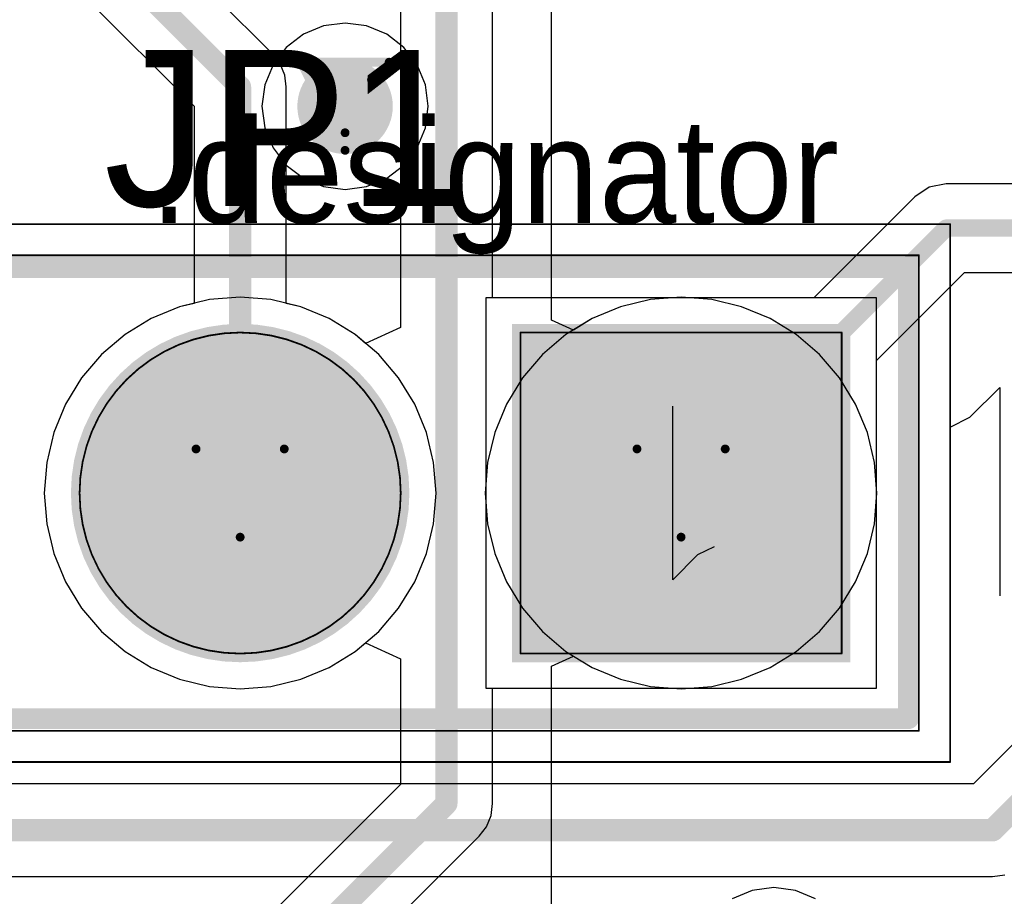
# Model space of a CAD drawing. Header units: millimetres. Extents: x 138 to 555, y 26 to 334.
# Tile 440 of 656: x 222.01 to 227.68, y 287.79 to 292.84. Entities that reach past the tile are written whole.
import ezdxf

# ---------------------------------------------------------------- set-up
doc = ezdxf.new("R2010")
doc.units = ezdxf.units.MM
for name, color, linetype in [('BottomLayer', 5, 'Continuous'), ('BottomSolder', 6, 'Continuous'), ('DrillDrawing', 1, 'Continuous'), ('Mechanical20', 56, 'Continuous'), ('Mechanical27', 56, 'Continuous'), ('MidLayer1', 16, 'Continuous'), ('MidLayer2', 76, 'Continuous'), ('MidLayer3', 90, 'Continuous'), ('MidLayer4', 156, 'Continuous'), ('MultiLayer', 9, 'Continuous'), ('PadHoleLayer', 156, 'Continuous'), ('TopLayer', 1, 'Continuous'), ('TopOverlay', 2, 'Continuous'), ('TopSolder', 216, 'Continuous'), ('ViaHoleLayer', 16, 'Continuous')]:
    doc.layers.add(name, color=color, linetype=linetype)

# ---------------------------------------------------------------- blocks, each defined once
blk = doc.blocks.new('CON_SAMTEC_TSW_103_07_F_S_796')
at = {"layer": 'BottomLayer', "const_width": 0.925}
for points in [[(-0.4625, 0, 1), (0.4625, 0, 1)], [(2.0775, 0, 1), (3.0025, 0, 1)]]:
    blk.add_lwpolyline(points, format="xyb", close=True, dxfattribs=at)
at = {"layer": 'BottomLayer'}
blk.add_solid([(-3.465, -0.925), (-1.615, -0.925), (-3.465, 0.925), (-1.615, 0.925)], dxfattribs=at)
at = {"layer": 'BottomSolder', "const_width": 0.975}
for points in [[(-0.4875, 0, 1), (0.4875, 0, 1)], [(2.0525, 0, 1), (3.0275, 0, 1)]]:
    blk.add_lwpolyline(points, format="xyb", close=True, dxfattribs=at)
at = {"layer": 'BottomSolder'}
blk.add_solid([(-3.515, -0.975), (-1.565, -0.975), (-3.515, 0.975), (-1.565, 0.975)], dxfattribs=at)
at = {"layer": 'Mechanical20', "const_width": 0.01}
for points in [[(-4.09, 1.55), (-4.09, -1.55)], [(4.09, 1.55), (-4.09, 1.55)], [(4.09, 1.55), (4.09, -1.55)], [(4.09, -1.55), (-4.09, -1.55)]]:
    blk.add_lwpolyline(points, dxfattribs=at)
at = {"layer": 'Mechanical20', "const_width": 0.005}
for points in [[(-4.0925, 1.55, 1), (-4.0875, 1.55, 1)], [(-4.0925, 1.55, 1), (-4.0875, 1.55, 1)], [(4.0875, 1.55, 1), (4.0925, 1.55, 1)], [(4.0875, 1.55, 1), (4.0925, 1.55, 1)], [(-4.0925, -1.55, 1), (-4.0875, -1.55, 1)], [(-4.0925, -1.55, 1), (-4.0875, -1.55, 1)], [(4.0875, -1.55, 1), (4.0925, -1.55, 1)], [(4.0875, -1.55, 1), (4.0925, -1.55, 1)]]:
    blk.add_lwpolyline(points, format="xyb", close=True, dxfattribs=at)
at = {"layer": 'Mechanical27'}
for p, q in [((-2.6348, 0.357), (-2.492, 0.4998)), ((-2.492, 0.4998), (-2.492, -0.5)), ((-2.73, 0.3094), (-2.6348, 0.357))]:
    blk.add_line(p, q, dxfattribs=at)
at = {"layer": 'Mechanical27', "const_width": 0.01}
for points in [[(-3.91, 1.37), (-3.91, -1.37)], [(3.91, 1.37), (-3.91, 1.37)], [(3.91, 1.37), (3.91, -1.37)], [(-1.615, 0.925), (-3.465, 0.925)], [(-3.465, 0.925), (-3.465, -0.925)], [(-1.615, 0.925), (-1.615, -0.925)], [(-1.615, -0.925), (-3.465, -0.925)], [(3.91, -1.37), (-3.91, -1.37)]]:
    blk.add_lwpolyline(points, dxfattribs=at)
at = {"layer": 'Mechanical27'}
for points, const_width in [([(-3.9125, 1.37, 1), (-3.9075, 1.37, 1)], 0.005), ([(-3.9125, 1.37, 1), (-3.9075, 1.37, 1)], 0.005), ([(3.9075, 1.37, 1), (3.9125, 1.37, 1)], 0.005), ([(3.9075, 1.37, 1), (3.9125, 1.37, 1)], 0.005), ([(-3.4675, 0.925, 1), (-3.4625, 0.925, 1)], 0.005), ([(-3.4675, 0.925, 1), (-3.4625, 0.925, 1)], 0.005), ([(-1.6175, 0.925, 1), (-1.6125, 0.925, 1)], 0.005), ([(-1.6175, 0.925, 1), (-1.6125, 0.925, 1)], 0.005), ([(0.925, 0, 1), (-0.925, 0, 1)], 0.01), ([(3.465, 0, 1), (1.615, 0, 1)], 0.01), ([(-0.9275, 0, 1), (-0.9225, 0, 1)], 0.005), ([(0.9225, 0, 1), (0.9275, 0, 1)], 0.005), ([(1.6125, 0, 1), (1.6175, 0, 1)], 0.005), ([(3.4625, 0, 1), (3.4675, 0, 1)], 0.005), ([(-3.4675, -0.925, 1), (-3.4625, -0.925, 1)], 0.005), ([(-3.4675, -0.925, 1), (-3.4625, -0.925, 1)], 0.005), ([(-1.6175, -0.925, 1), (-1.6125, -0.925, 1)], 0.005), ([(-1.6175, -0.925, 1), (-1.6125, -0.925, 1)], 0.005), ([(-3.9125, -1.37, 1), (-3.9075, -1.37, 1)], 0.005), ([(-3.9125, -1.37, 1), (-3.9075, -1.37, 1)], 0.005), ([(3.9075, -1.37, 1), (3.9125, -1.37, 1)], 0.005), ([(3.9075, -1.37, 1), (3.9125, -1.37, 1)], 0.005)]:
    blk.add_lwpolyline(points, format="xyb", close=True, dxfattribs=dict(at, const_width=const_width))
at = {"layer": 'MidLayer1', "const_width": 0.925}
for points in [[(-3.0025, 0, 1), (-2.0775, 0, 1)], [(-0.4625, 0, 1), (0.4625, 0, 1)], [(2.0775, 0, 1), (3.0025, 0, 1)]]:
    blk.add_lwpolyline(points, format="xyb", close=True, dxfattribs=at)
at = {"layer": 'MidLayer2', "const_width": 0.925}
for points in [[(-3.0025, 0, 1), (-2.0775, 0, 1)], [(-0.4625, 0, 1), (0.4625, 0, 1)], [(2.0775, 0, 1), (3.0025, 0, 1)]]:
    blk.add_lwpolyline(points, format="xyb", close=True, dxfattribs=at)
at = {"layer": 'MidLayer3', "const_width": 0.925}
for points in [[(-3.0025, 0, 1), (-2.0775, 0, 1)], [(-0.4625, 0, 1), (0.4625, 0, 1)], [(2.0775, 0, 1), (3.0025, 0, 1)]]:
    blk.add_lwpolyline(points, format="xyb", close=True, dxfattribs=at)
at = {"layer": 'MidLayer4', "const_width": 0.925}
for points in [[(-3.0025, 0, 1), (-2.0775, 0, 1)], [(-0.4625, 0, 1), (0.4625, 0, 1)], [(2.0775, 0, 1), (3.0025, 0, 1)]]:
    blk.add_lwpolyline(points, format="xyb", close=True, dxfattribs=at)
at = {"layer": 'MultiLayer', "const_width": 0.925}
for points in [[(-0.4625, 0, 1), (0.4625, 0, 1)], [(2.0775, 0, 1), (3.0025, 0, 1)]]:
    blk.add_lwpolyline(points, format="xyb", close=True, dxfattribs=at)
at = {"layer": 'PadHoleLayer', "const_width": 0.5}
for points in [[(-2.79, 0, 1), (-2.29, 0, 1)], [(-0.25, 0, 1), (0.25, 0, 1)], [(2.29, 0, 1), (2.79, 0, 1)]]:
    blk.add_lwpolyline(points, format="xyb", close=True, dxfattribs=at)
at = {"layer": 'TopLayer', "const_width": 0.925}
for points in [[(-0.4625, 0, 1), (0.4625, 0, 1)], [(2.0775, 0, 1), (3.0025, 0, 1)]]:
    blk.add_lwpolyline(points, format="xyb", close=True, dxfattribs=at)
at = {"layer": 'TopLayer'}
blk.add_solid([(-3.465, -0.925), (-1.615, -0.925), (-3.465, 0.925), (-1.615, 0.925)], dxfattribs=at)
at = {"layer": 'TopOverlay'}
for p, q in [((-4.3752, -0.6081), (-4.3752, 0.5917)), ((-4.0895, -0.3795), (-4.2038, -0.4367)), ((-4.2038, -0.4367), (-4.3752, -0.6081))]:
    blk.add_line(p, q, dxfattribs=at)
at = {"layer": 'TopOverlay', "const_width": 0.12}
for points in [[(-3.85, 1.3), (-3.85, -1.3)], [(3.85, 1.3), (-3.85, 1.3)], [(3.85, 1.3), (3.85, -1.3)], [(3.85, -1.3), (-3.85, -1.3)]]:
    blk.add_lwpolyline(points, dxfattribs=at)
at = {"layer": 'TopOverlay', "const_width": 0.06}
for points in [[(-3.88, 1.3, 1), (-3.82, 1.3, 1)], [(-3.88, 1.3, 1), (-3.82, 1.3, 1)], [(3.82, 1.3, 1), (3.88, 1.3, 1)], [(3.82, 1.3, 1), (3.88, 1.3, 1)], [(-3.88, -1.3, 1), (-3.82, -1.3, 1)], [(-3.88, -1.3, 1), (-3.82, -1.3, 1)], [(3.82, -1.3, 1), (3.88, -1.3, 1)], [(3.82, -1.3, 1), (3.88, -1.3, 1)]]:
    blk.add_lwpolyline(points, format="xyb", close=True, dxfattribs=at)
at = {"layer": 'TopSolder', "const_width": 0.975}
for points in [[(-0.4875, 0, 1), (0.4875, 0, 1)], [(2.0525, 0, 1), (3.0275, 0, 1)]]:
    blk.add_lwpolyline(points, format="xyb", close=True, dxfattribs=at)
at = {"layer": 'TopSolder'}
blk.add_solid([(-3.515, -0.975), (-1.565, -0.975), (-3.515, 0.975), (-1.565, 0.975)], dxfattribs=at)

msp = doc.modelspace()

# ---------------------------------------------------------------- linework, layer by layer
at = {"layer": 'BottomLayer'}
for p, q in [((223.0986, 291.229), (222.9264, 291.1877)), ((223.2751, 291.2429), (223.0986, 291.229)), ((223.4516, 291.229), (223.2751, 291.2429)), ((223.6238, 291.1877), (223.4516, 291.229)), ((226.9401, 291.2395), (224.6901, 291.2395)), ((224.6901, 291.2395), (224.6901, 288.9895)), ((226.9401, 288.9895), (226.9401, 291.2395)), ((222.9264, 291.1877), (222.7628, 291.1199)), ((223.7874, 291.1199), (223.6238, 291.1877)), ((222.7628, 291.1199), (222.6118, 291.0274)), ((223.9384, 291.0274), (223.7874, 291.1199)), ((222.6118, 291.0274), (222.4771, 290.9124)), ((224.0731, 290.9124), (223.9384, 291.0274)), ((222.4771, 290.9124), (222.3621, 290.7778)), ((224.1881, 290.7778), (224.0731, 290.9124)), ((222.3621, 290.7778), (222.2696, 290.6268)), ((224.2806, 290.6268), (224.1881, 290.7778)), ((222.2696, 290.6268), (222.2019, 290.4632)), ((224.3483, 290.4632), (224.2806, 290.6268)), ((222.2019, 290.4632), (222.1605, 290.291)), ((224.3897, 290.291), (224.3483, 290.4632)), ((222.1605, 290.291), (222.1466, 290.1145)), ((224.4036, 290.1145), (224.3897, 290.291)), ((222.1466, 290.1145), (222.1605, 289.9379)), ((224.3897, 289.9379), (224.4036, 290.1145)), ((222.1605, 289.9379), (222.2019, 289.7657)), ((224.3483, 289.7657), (224.3897, 289.9379)), ((222.2019, 289.7657), (222.2696, 289.6021)), ((224.2806, 289.6021), (224.3483, 289.7657)), ((222.2696, 289.6021), (222.3621, 289.4511)), ((224.1881, 289.4511), (224.2806, 289.6021)), ((228.5611, 289.5011), (227.4992, 288.4391)), ((222.3621, 289.4511), (222.4771, 289.3165)), ((224.0731, 289.3165), (224.1881, 289.4511)), ((222.4771, 289.3165), (222.6118, 289.2015)), ((223.9384, 289.2015), (224.0731, 289.3165)), ((222.6118, 289.2015), (222.7628, 289.109)), ((223.7874, 289.109), (223.9384, 289.2015)), ((222.7628, 289.109), (222.9264, 289.0412)), ((223.6238, 289.0412), (223.7874, 289.109)), ((222.9264, 289.0412), (223.0986, 288.9999)), ((223.4516, 288.9999), (223.6238, 289.0412)), ((223.0986, 288.9999), (223.2751, 288.986)), ((223.2751, 288.986), (223.4516, 288.9999)), ((224.6901, 288.9895), (226.9401, 288.9895)), ((227.4992, 288.4391), (217.9508, 288.4391)), ((217.8401, 287.9046), (227.6099, 287.9046)), ((227.6099, 287.9046), (227.6791, 287.9137))]:
    msp.add_line(p, q, dxfattribs=at)
for points, const_width in [([(223.742, 292.3433, 1), (224.017, 292.3433, 1)], 0.275), ([(227.5774, 288.1719, 1), (227.6424, 288.1719, 1)], 0.065), ([(227.5774, 288.1719, 1), (227.6424, 288.1719, 1)], 0.065)]:
    msp.add_lwpolyline(points, format="xyb", close=True, dxfattribs=dict(at, const_width=const_width))
at = {"layer": 'BottomLayer', "const_width": 0.13}
for points in [[(227.6099, 288.1719), (229.5168, 290.0788)], [(217.8401, 288.1719), (227.6099, 288.1719)]]:
    msp.add_lwpolyline(points, dxfattribs=at)
at = {"layer": 'DrillDrawing', "const_width": 0.0508}
for points in [[(223.6255, 292.5973), (224.1335, 292.5973)], [(223.6255, 292.5973), (223.8795, 292.0893)], [(223.8795, 292.0893), (224.1335, 292.5973)], [(223.7271, 292.4957), (224.0319, 292.4957)], [(223.7271, 292.4957), (223.8795, 292.1909)], [(223.8795, 292.1909), (224.0319, 292.4957)], [(223.0211, 290.3685), (223.5291, 290.3685)], [(223.0211, 290.3685), (223.2751, 289.8605)], [(223.2751, 289.8605), (223.5291, 290.3685)], [(225.5611, 290.3685), (226.0691, 290.3685)], [(225.5611, 290.3685), (225.8151, 289.8605)], [(225.8151, 289.8605), (226.0691, 290.3685)]]:
    msp.add_lwpolyline(points, dxfattribs=at)
at = {"layer": 'DrillDrawing', "const_width": 0.0254}
for points in [[(223.6128, 292.5973, 1), (223.6382, 292.5973, 1)], [(223.6128, 292.5973, 1), (223.6382, 292.5973, 1)], [(224.1208, 292.5973, 1), (224.1462, 292.5973, 1)], [(224.1208, 292.5973, 1), (224.1462, 292.5973, 1)], [(223.7144, 292.4957, 1), (223.7398, 292.4957, 1)], [(223.7144, 292.4957, 1), (223.7398, 292.4957, 1)], [(224.0192, 292.4957, 1), (224.0446, 292.4957, 1)], [(224.0192, 292.4957, 1), (224.0446, 292.4957, 1)], [(223.8668, 292.1909, 1), (223.8922, 292.1909, 1)], [(223.8668, 292.1909, 1), (223.8922, 292.1909, 1)], [(223.8668, 292.0893, 1), (223.8922, 292.0893, 1)], [(223.8668, 292.0893, 1), (223.8922, 292.0893, 1)], [(223.0084, 290.3685, 1), (223.0338, 290.3685, 1)], [(223.0084, 290.3685, 1), (223.0338, 290.3685, 1)], [(223.5164, 290.3685, 1), (223.5418, 290.3685, 1)], [(223.5164, 290.3685, 1), (223.5418, 290.3685, 1)], [(225.5484, 290.3685, 1), (225.5738, 290.3685, 1)], [(225.5484, 290.3685, 1), (225.5738, 290.3685, 1)], [(226.0564, 290.3685, 1), (226.0818, 290.3685, 1)], [(226.0564, 290.3685, 1), (226.0818, 290.3685, 1)], [(223.2624, 289.8605, 1), (223.2878, 289.8605, 1)], [(223.2624, 289.8605, 1), (223.2878, 289.8605, 1)], [(225.8024, 289.8605, 1), (225.8278, 289.8605, 1)], [(225.8024, 289.8605, 1), (225.8278, 289.8605, 1)]]:
    msp.add_lwpolyline(points, format="xyb", close=True, dxfattribs=at)
at = {"layer": 'MidLayer1'}
for p, q in [((225.0679, 291.1116), (225.0679, 298.9145)), ((225.6386, 291.229), (225.4664, 291.1877)), ((225.8151, 291.2429), (225.6386, 291.229)), ((225.9916, 291.229), (225.8151, 291.2429)), ((226.1638, 291.1877), (225.9916, 291.229)), ((225.4664, 291.1877), (225.3028, 291.1199)), ((226.3274, 291.1199), (226.1638, 291.1877)), ((225.1949, 291.0538), (225.0679, 291.1116)), ((225.3028, 291.1199), (225.1949, 291.0538)), ((226.4784, 291.0274), (226.3274, 291.1199)), ((226.6131, 290.9124), (226.4784, 291.0274)), ((226.7281, 290.7778), (226.6131, 290.9124)), ((226.8206, 290.6268), (226.7281, 290.7778)), ((226.8883, 290.4632), (226.8206, 290.6268)), ((226.9297, 290.291), (226.8883, 290.4632)), ((226.9436, 290.1145), (226.9297, 290.291)), ((226.9297, 289.9379), (226.9436, 290.1145)), ((226.8883, 289.7657), (226.9297, 289.9379)), ((226.8206, 289.6021), (226.8883, 289.7657)), ((226.7281, 289.4511), (226.8206, 289.6021)), ((226.6131, 289.3165), (226.7281, 289.4511)), ((226.4784, 289.2015), (226.6131, 289.3165)), ((225.0679, 289.1173), (225.1949, 289.1751)), ((225.1949, 289.1751), (225.3028, 289.109)), ((226.3274, 289.109), (226.4784, 289.2015)), ((225.0679, 286.1116), (225.0679, 289.1173)), ((225.3028, 289.109), (225.4664, 289.0412)), ((226.1638, 289.0412), (226.3274, 289.109)), ((225.4664, 289.0412), (225.6386, 288.9999)), ((225.9916, 288.9999), (226.1638, 289.0412)), ((225.6386, 288.9999), (225.8151, 288.986)), ((225.8151, 288.986), (225.9916, 288.9999)), ((226.2252, 287.8243), (226.1096, 287.7764)), ((226.3492, 287.8406), (226.2252, 287.8243)), ((226.4732, 287.8243), (226.3492, 287.8406)), ((226.5887, 287.7764), (226.4732, 287.8243))]:
    msp.add_line(p, q, dxfattribs=at)
at = {"layer": 'MidLayer1', "const_width": 0.275}
msp.add_lwpolyline([(223.742, 292.3433, 1), (224.017, 292.3433, 1)], format="xyb", close=True, dxfattribs=at)
at = {"layer": 'MidLayer2'}
for p, q in [((223.0986, 291.229), (222.9264, 291.1877)), ((223.2751, 291.2429), (223.0986, 291.229)), ((223.4516, 291.229), (223.2751, 291.2429)), ((223.6238, 291.1877), (223.4516, 291.229)), ((225.6386, 291.229), (225.4664, 291.1877)), ((225.8151, 291.2429), (225.6386, 291.229)), ((225.9916, 291.229), (225.8151, 291.2429)), ((226.1638, 291.1877), (225.9916, 291.229)), ((222.9264, 291.1877), (222.7628, 291.1199)), ((223.7874, 291.1199), (223.6238, 291.1877)), ((225.4664, 291.1877), (225.3028, 291.1199)), ((226.3274, 291.1199), (226.1638, 291.1877)), ((222.7628, 291.1199), (222.6118, 291.0274)), ((223.9384, 291.0274), (223.7874, 291.1199)), ((225.3028, 291.1199), (225.1518, 291.0274)), ((226.4784, 291.0274), (226.3274, 291.1199)), ((222.6118, 291.0274), (222.4771, 290.9124)), ((224.0731, 290.9124), (223.9384, 291.0274)), ((225.1518, 291.0274), (225.0171, 290.9124)), ((226.6131, 290.9124), (226.4784, 291.0274)), ((222.4771, 290.9124), (222.3621, 290.7778)), ((224.1881, 290.7778), (224.0731, 290.9124)), ((225.0171, 290.9124), (224.9021, 290.7778)), ((226.7281, 290.7778), (226.6131, 290.9124)), ((222.3621, 290.7778), (222.2696, 290.6268)), ((224.2806, 290.6268), (224.1881, 290.7778)), ((224.9021, 290.7778), (224.8096, 290.6268)), ((226.8206, 290.6268), (226.7281, 290.7778)), ((222.2696, 290.6268), (222.2019, 290.4632)), ((224.3483, 290.4632), (224.2806, 290.6268)), ((224.8096, 290.6268), (224.7419, 290.4632)), ((226.8883, 290.4632), (226.8206, 290.6268)), ((222.2019, 290.4632), (222.1605, 290.291)), ((224.3897, 290.291), (224.3483, 290.4632)), ((224.7419, 290.4632), (224.7005, 290.291)), ((226.9297, 290.291), (226.8883, 290.4632)), ((222.1605, 290.291), (222.1466, 290.1145)), ((224.4036, 290.1145), (224.3897, 290.291)), ((224.7005, 290.291), (224.6866, 290.1145)), ((226.9436, 290.1145), (226.9297, 290.291)), ((222.1466, 290.1145), (222.1605, 289.9379)), ((224.3897, 289.9379), (224.4036, 290.1145)), ((224.6866, 290.1145), (224.7005, 289.9379)), ((226.9297, 289.9379), (226.9436, 290.1145)), ((222.1605, 289.9379), (222.2019, 289.7657)), ((224.3483, 289.7657), (224.3897, 289.9379)), ((224.7005, 289.9379), (224.7419, 289.7657)), ((226.8883, 289.7657), (226.9297, 289.9379)), ((222.2019, 289.7657), (222.2696, 289.6021)), ((224.2806, 289.6021), (224.3483, 289.7657)), ((224.7419, 289.7657), (224.8096, 289.6021)), ((226.8206, 289.6021), (226.8883, 289.7657)), ((222.2696, 289.6021), (222.3621, 289.4511)), ((224.1881, 289.4511), (224.2806, 289.6021)), ((224.8096, 289.6021), (224.9021, 289.4511)), ((226.7281, 289.4511), (226.8206, 289.6021)), ((222.3621, 289.4511), (222.4771, 289.3165)), ((224.0731, 289.3165), (224.1881, 289.4511)), ((224.9021, 289.4511), (225.0171, 289.3165)), ((226.6131, 289.3165), (226.7281, 289.4511)), ((222.4771, 289.3165), (222.6118, 289.2015)), ((223.9384, 289.2015), (224.0731, 289.3165)), ((225.0171, 289.3165), (225.1518, 289.2015)), ((226.4784, 289.2015), (226.6131, 289.3165)), ((222.6118, 289.2015), (222.7628, 289.109)), ((223.7874, 289.109), (223.9384, 289.2015)), ((225.1518, 289.2015), (225.3028, 289.109)), ((226.3274, 289.109), (226.4784, 289.2015)), ((222.7628, 289.109), (222.9264, 289.0412)), ((223.6238, 289.0412), (223.7874, 289.109)), ((225.3028, 289.109), (225.4664, 289.0412)), ((226.1638, 289.0412), (226.3274, 289.109)), ((222.9264, 289.0412), (223.0986, 288.9999)), ((223.4516, 288.9999), (223.6238, 289.0412)), ((225.4664, 289.0412), (225.6386, 288.9999)), ((225.9916, 288.9999), (226.1638, 289.0412)), ((223.0986, 288.9999), (223.2751, 288.986)), ((223.2751, 288.986), (223.4516, 288.9999)), ((225.6386, 288.9999), (225.8151, 288.986)), ((225.8151, 288.986), (225.9916, 288.9999))]:
    msp.add_line(p, q, dxfattribs=at)
at = {"layer": 'MidLayer2', "const_width": 0.275}
msp.add_lwpolyline([(223.742, 292.3433, 1), (224.017, 292.3433, 1)], format="xyb", close=True, dxfattribs=at)
at = {"layer": 'MidLayer3'}
for p, q in [((223.0986, 291.229), (222.9264, 291.1877)), ((223.2751, 291.2429), (223.0986, 291.229)), ((223.4516, 291.229), (223.2751, 291.2429)), ((223.6238, 291.1877), (223.4516, 291.229)), ((225.6386, 291.229), (225.4664, 291.1877)), ((225.8151, 291.2429), (225.6386, 291.229)), ((225.9916, 291.229), (225.8151, 291.2429)), ((226.1638, 291.1877), (225.9916, 291.229)), ((222.9264, 291.1877), (222.7628, 291.1199)), ((223.7874, 291.1199), (223.6238, 291.1877)), ((225.4664, 291.1877), (225.3028, 291.1199)), ((226.3274, 291.1199), (226.1638, 291.1877)), ((222.7628, 291.1199), (222.6118, 291.0274)), ((223.9384, 291.0274), (223.7874, 291.1199)), ((225.3028, 291.1199), (225.1518, 291.0274)), ((226.4784, 291.0274), (226.3274, 291.1199)), ((222.6118, 291.0274), (222.4771, 290.9124)), ((224.0731, 290.9124), (223.9384, 291.0274)), ((225.1518, 291.0274), (225.0171, 290.9124)), ((226.6131, 290.9124), (226.4784, 291.0274)), ((222.4771, 290.9124), (222.3621, 290.7778)), ((224.1881, 290.7778), (224.0731, 290.9124)), ((225.0171, 290.9124), (224.9021, 290.7778)), ((226.7281, 290.7778), (226.6131, 290.9124)), ((222.3621, 290.7778), (222.2696, 290.6268)), ((224.2806, 290.6268), (224.1881, 290.7778)), ((224.9021, 290.7778), (224.8096, 290.6268)), ((226.8206, 290.6268), (226.7281, 290.7778)), ((222.2696, 290.6268), (222.2019, 290.4632)), ((224.3483, 290.4632), (224.2806, 290.6268)), ((224.8096, 290.6268), (224.7419, 290.4632)), ((226.8883, 290.4632), (226.8206, 290.6268)), ((222.2019, 290.4632), (222.1605, 290.291)), ((224.3897, 290.291), (224.3483, 290.4632)), ((224.7419, 290.4632), (224.7005, 290.291)), ((226.9297, 290.291), (226.8883, 290.4632)), ((222.1605, 290.291), (222.1466, 290.1145)), ((224.4036, 290.1145), (224.3897, 290.291)), ((224.7005, 290.291), (224.6866, 290.1145)), ((226.9436, 290.1145), (226.9297, 290.291)), ((222.1466, 290.1145), (222.1605, 289.9379)), ((224.3897, 289.9379), (224.4036, 290.1145)), ((224.6866, 290.1145), (224.7005, 289.9379)), ((226.9297, 289.9379), (226.9436, 290.1145)), ((222.1605, 289.9379), (222.2019, 289.7657)), ((224.3483, 289.7657), (224.3897, 289.9379)), ((224.7005, 289.9379), (224.7419, 289.7657)), ((226.8883, 289.7657), (226.9297, 289.9379)), ((222.2019, 289.7657), (222.2696, 289.6021)), ((224.2806, 289.6021), (224.3483, 289.7657)), ((224.7419, 289.7657), (224.8096, 289.6021)), ((226.8206, 289.6021), (226.8883, 289.7657)), ((222.2696, 289.6021), (222.3621, 289.4511)), ((224.1881, 289.4511), (224.2806, 289.6021)), ((224.8096, 289.6021), (224.9021, 289.4511)), ((226.7281, 289.4511), (226.8206, 289.6021)), ((222.3621, 289.4511), (222.4771, 289.3165)), ((224.0731, 289.3165), (224.1881, 289.4511)), ((224.9021, 289.4511), (225.0171, 289.3165)), ((226.6131, 289.3165), (226.7281, 289.4511)), ((222.4771, 289.3165), (222.6118, 289.2015)), ((223.9384, 289.2015), (224.0731, 289.3165)), ((225.0171, 289.3165), (225.1518, 289.2015)), ((226.4784, 289.2015), (226.6131, 289.3165)), ((222.6118, 289.2015), (222.7628, 289.109)), ((223.7874, 289.109), (223.9384, 289.2015)), ((225.1518, 289.2015), (225.3028, 289.109)), ((226.3274, 289.109), (226.4784, 289.2015)), ((222.7628, 289.109), (222.9264, 289.0412)), ((223.6238, 289.0412), (223.7874, 289.109)), ((225.3028, 289.109), (225.4664, 289.0412)), ((226.1638, 289.0412), (226.3274, 289.109)), ((222.9264, 289.0412), (223.0986, 288.9999)), ((223.4516, 288.9999), (223.6238, 289.0412)), ((225.4664, 289.0412), (225.6386, 288.9999)), ((225.9916, 288.9999), (226.1638, 289.0412)), ((223.0986, 288.9999), (223.2751, 288.986)), ((223.2751, 288.986), (223.4516, 288.9999)), ((225.6386, 288.9999), (225.8151, 288.986)), ((225.8151, 288.986), (225.9916, 288.9999))]:
    msp.add_line(p, q, dxfattribs=at)
at = {"layer": 'MidLayer3', "const_width": 0.275}
msp.add_lwpolyline([(223.742, 292.3433, 1), (224.017, 292.3433, 1)], format="xyb", close=True, dxfattribs=at)
at = {"layer": 'MidLayer4'}
for p, q in [((223.7555, 292.806), (223.64, 292.7582)), ((223.8795, 292.8224), (223.7555, 292.806)), ((224.0035, 292.806), (223.8795, 292.8224)), ((224.1191, 292.7582), (224.0035, 292.806)), ((223.64, 292.7582), (223.5408, 292.682)), ((224.2183, 292.682), (224.1191, 292.7582)), ((223.5408, 292.682), (223.4646, 292.5828)), ((224.2944, 292.5828), (224.2183, 292.682)), ((223.4646, 292.5828), (223.4168, 292.4673)), ((224.3423, 292.4673), (224.2944, 292.5828)), ((223.4168, 292.4673), (223.4004, 292.3433)), ((224.3586, 292.3433), (224.3423, 292.4673)), ((223.4004, 292.3433), (223.4168, 292.2193)), ((224.3423, 292.2193), (224.3586, 292.3433)), ((223.4168, 292.2193), (223.4646, 292.1037)), ((224.2944, 292.1037), (224.3423, 292.2193)), ((223.4646, 292.1037), (223.5408, 292.0045)), ((224.2183, 292.0045), (224.2944, 292.1037)), ((223.5408, 292.0045), (223.64, 291.9283)), ((224.1191, 291.9283), (224.2183, 292.0045)), ((223.64, 291.9283), (223.7555, 291.8805)), ((223.7555, 291.8805), (223.8795, 291.8642)), ((223.8795, 291.8642), (224.0035, 291.8805)), ((224.0035, 291.8805), (224.1191, 291.9283)), ((223.0986, 291.229), (222.9264, 291.1877)), ((223.2751, 291.2429), (223.0986, 291.229)), ((223.4516, 291.229), (223.2751, 291.2429)), ((223.6238, 291.1877), (223.4516, 291.229)), ((225.6386, 291.229), (225.4664, 291.1877)), ((225.8151, 291.2429), (225.6386, 291.229)), ((225.9916, 291.229), (225.8151, 291.2429)), ((226.1638, 291.1877), (225.9916, 291.229)), ((222.9264, 291.1877), (222.7628, 291.1199)), ((223.7874, 291.1199), (223.6238, 291.1877)), ((225.4664, 291.1877), (225.3028, 291.1199)), ((226.3274, 291.1199), (226.1638, 291.1877)), ((222.7628, 291.1199), (222.6118, 291.0274)), ((223.9384, 291.0274), (223.7874, 291.1199)), ((225.3028, 291.1199), (225.1518, 291.0274)), ((226.4784, 291.0274), (226.3274, 291.1199)), ((222.6118, 291.0274), (222.4771, 290.9124)), ((224.0731, 290.9124), (223.9384, 291.0274)), ((225.1518, 291.0274), (225.0171, 290.9124)), ((226.6131, 290.9124), (226.4784, 291.0274)), ((222.4771, 290.9124), (222.3621, 290.7778)), ((224.1881, 290.7778), (224.0731, 290.9124)), ((225.0171, 290.9124), (224.9021, 290.7778)), ((226.7281, 290.7778), (226.6131, 290.9124)), ((222.3621, 290.7778), (222.2696, 290.6268)), ((224.2806, 290.6268), (224.1881, 290.7778)), ((224.9021, 290.7778), (224.8096, 290.6268)), ((226.8206, 290.6268), (226.7281, 290.7778)), ((222.2696, 290.6268), (222.2019, 290.4632)), ((224.3483, 290.4632), (224.2806, 290.6268)), ((224.8096, 290.6268), (224.7419, 290.4632)), ((226.8883, 290.4632), (226.8206, 290.6268)), ((222.2019, 290.4632), (222.1605, 290.291)), ((224.3897, 290.291), (224.3483, 290.4632)), ((224.7419, 290.4632), (224.7005, 290.291)), ((226.9297, 290.291), (226.8883, 290.4632)), ((222.1605, 290.291), (222.1466, 290.1145)), ((224.4036, 290.1145), (224.3897, 290.291)), ((224.7005, 290.291), (224.6866, 290.1145)), ((226.9436, 290.1145), (226.9297, 290.291)), ((222.1466, 290.1145), (222.1605, 289.9379)), ((224.3897, 289.9379), (224.4036, 290.1145)), ((224.6866, 290.1145), (224.7005, 289.9379)), ((226.9297, 289.9379), (226.9436, 290.1145)), ((222.1605, 289.9379), (222.2019, 289.7657)), ((224.3483, 289.7657), (224.3897, 289.9379)), ((224.7005, 289.9379), (224.7419, 289.7657)), ((226.8883, 289.7657), (226.9297, 289.9379)), ((222.2019, 289.7657), (222.2696, 289.6021)), ((224.2806, 289.6021), (224.3483, 289.7657)), ((224.7419, 289.7657), (224.8096, 289.6021)), ((226.8206, 289.6021), (226.8883, 289.7657)), ((222.2696, 289.6021), (222.3621, 289.4511)), ((224.1881, 289.4511), (224.2806, 289.6021)), ((224.8096, 289.6021), (224.9021, 289.4511)), ((226.7281, 289.4511), (226.8206, 289.6021)), ((222.3621, 289.4511), (222.4771, 289.3165)), ((224.0731, 289.3165), (224.1881, 289.4511)), ((224.9021, 289.4511), (225.0171, 289.3165)), ((226.6131, 289.3165), (226.7281, 289.4511)), ((222.4771, 289.3165), (222.6118, 289.2015)), ((223.9384, 289.2015), (224.0731, 289.3165)), ((225.0171, 289.3165), (225.1518, 289.2015)), ((226.4784, 289.2015), (226.6131, 289.3165)), ((222.6118, 289.2015), (222.7628, 289.109)), ((223.7874, 289.109), (223.9384, 289.2015)), ((225.1518, 289.2015), (225.3028, 289.109)), ((226.3274, 289.109), (226.4784, 289.2015)), ((222.7628, 289.109), (222.9264, 289.0412)), ((223.6238, 289.0412), (223.7874, 289.109)), ((225.3028, 289.109), (225.4664, 289.0412)), ((226.1638, 289.0412), (226.3274, 289.109)), ((222.9264, 289.0412), (223.0986, 288.9999)), ((223.4516, 288.9999), (223.6238, 289.0412)), ((225.4664, 289.0412), (225.6386, 288.9999)), ((225.9916, 288.9999), (226.1638, 289.0412)), ((223.0986, 288.9999), (223.2751, 288.986)), ((223.2751, 288.986), (223.4516, 288.9999)), ((225.6386, 288.9999), (225.8151, 288.986)), ((225.8151, 288.986), (225.9916, 288.9999)), ((226.2252, 287.8243), (226.1096, 287.7764)), ((226.3492, 287.8406), (226.2252, 287.8243)), ((226.4732, 287.8243), (226.3492, 287.8406)), ((226.5887, 287.7764), (226.4732, 287.8243))]:
    msp.add_line(p, q, dxfattribs=at)
at = {"layer": 'MidLayer4', "const_width": 0.275}
msp.add_lwpolyline([(223.742, 292.3433, 1), (224.017, 292.3433, 1)], format="xyb", close=True, dxfattribs=at)
at = {"layer": 'MultiLayer', "const_width": 0.275}
msp.add_lwpolyline([(223.742, 292.3433, 1), (224.017, 292.3433, 1)], format="xyb", close=True, dxfattribs=at)
at = {"layer": 'TopLayer'}
for p, q in [((223.463, 292.6427), (215.9591, 300.1466)), ((215.5054, 299.8486), (223.0093, 292.3447)), ((224.7294, 291.2395), (224.7294, 295.0637)), ((224.1978, 294.9536), (224.1978, 291.0689)), ((223.5053, 292.5876), (223.463, 292.6427)), ((223.5318, 292.5235), (223.5053, 292.5876)), ((223.5409, 292.4548), (223.5318, 292.5235)), ((223.5409, 291.2076), (223.5409, 292.4548)), ((223.0093, 292.3447), (223.0093, 291.2076)), ((227.2442, 291.8766), (227.1615, 291.8213)), ((227.3417, 291.896), (227.2442, 291.8766)), ((229.842, 291.896), (227.3417, 291.896)), ((227.1615, 291.8213), (226.5796, 291.2395)), ((226.9401, 290.879), (227.4473, 291.3862)), ((227.4473, 291.3862), (229.1259, 291.3862)), ((223.0093, 291.2076), (222.9264, 291.1877)), ((223.6238, 291.1877), (223.5409, 291.2076)), ((226.5796, 291.2395), (224.7294, 291.2395)), ((222.9264, 291.1877), (222.7628, 291.1199)), ((223.7874, 291.1199), (223.6238, 291.1877)), ((222.7628, 291.1199), (222.6118, 291.0274)), ((223.9384, 291.0274), (223.7874, 291.1199)), ((222.6118, 291.0274), (222.4771, 290.9124)), ((223.9978, 290.9767), (223.9384, 291.0274)), ((224.1978, 291.0689), (223.9978, 290.9767)), ((222.4771, 290.9124), (222.3621, 290.7778)), ((226.9401, 288.9895), (226.9401, 290.879)), ((222.3621, 290.7778), (222.2696, 290.6268)), ((222.2696, 290.6268), (222.2019, 290.4632)), ((222.2019, 290.4632), (222.1605, 290.291)), ((222.1605, 290.291), (222.1466, 290.1145)), ((222.1466, 290.1145), (222.1605, 289.9379)), ((222.1605, 289.9379), (222.2019, 289.7657)), ((222.2019, 289.7657), (222.2696, 289.6021)), ((222.2696, 289.6021), (222.3621, 289.4511)), ((222.3621, 289.4511), (222.4771, 289.3165)), ((222.4771, 289.3165), (222.6118, 289.2015)), ((223.9384, 289.2015), (223.9978, 289.2522)), ((223.9978, 289.2522), (224.1978, 289.16)), ((222.6118, 289.2015), (222.7628, 289.109)), ((223.7874, 289.109), (223.9384, 289.2015)), ((224.1978, 289.16), (224.1978, 288.4349)), ((222.7628, 289.109), (222.9264, 289.0412)), ((223.6238, 289.0412), (223.7874, 289.109)), ((222.9264, 289.0412), (223.0986, 288.9999)), ((223.4516, 288.9999), (223.6238, 289.0412)), ((223.0986, 288.9999), (223.2751, 288.986)), ((223.2751, 288.986), (223.4516, 288.9999)), ((224.7294, 288.3248), (224.7294, 288.9895)), ((224.7294, 288.9895), (226.9401, 288.9895)), ((224.1978, 288.4349), (223.0872, 287.3242)), ((224.7203, 288.256), (224.7294, 288.3248)), ((224.6938, 288.1919), (224.7203, 288.256)), ((224.6515, 288.1368), (224.6938, 288.1919)), ((223.5409, 287.0262), (224.6515, 288.1368))]:
    msp.add_line(p, q, dxfattribs=at)
for points, const_width in [([(215.6933, 300.0365), (223.2751, 292.4548)], 0.127), ([(224.4636, 288.3248), (224.4636, 295.0637)], 0.127), ([(223.2751, 290.1145), (223.2751, 292.4548)], 0.127), ([(225.8151, 290.1145), (227.3417, 291.6411)], 0.1), ([(227.3417, 291.6411), (229.842, 291.6411)], 0.1), ([(223.2751, 287.1363), (224.4636, 288.3248)], 0.127)]:
    msp.add_lwpolyline(points, dxfattribs=dict(at, const_width=const_width))
for points, const_width in [([(223.742, 292.3433, 1), (224.017, 292.3433, 1)], 0.275), ([(223.2433, 292.4548, 1), (223.3068, 292.4548, 1)], 0.0635), ([(223.2433, 292.4548, 1), (223.3068, 292.4548, 1)], 0.0635), ([(227.3167, 291.6411, 1), (227.3667, 291.6411, 1)], 0.05), ([(227.3167, 291.6411, 1), (227.3667, 291.6411, 1)], 0.05), ([(223.2433, 290.1145, 1), (223.3068, 290.1145, 1)], 0.0635), ([(225.7901, 290.1145, 1), (225.8401, 290.1145, 1)], 0.05), ([(224.4318, 288.3248, 1), (224.4953, 288.3248, 1)], 0.0635), ([(224.4318, 288.3248, 1), (224.4953, 288.3248, 1)], 0.0635)]:
    msp.add_lwpolyline(points, format="xyb", close=True, dxfattribs=dict(at, const_width=const_width))
at = {"layer": 'ViaHoleLayer', "const_width": 0.15}
msp.add_lwpolyline([(223.8045, 292.3433, 1), (223.9545, 292.3433, 1)], format="xyb", close=True, dxfattribs=at)

# ---------------------------------------------------------------- block references
at = {"rotation": 180}
msp.add_blockref('CON_SAMTEC_TSW_103_07_F_S_796', (223.2751, 290.1145), dxfattribs=at)

# ---------------------------------------------------------------- texts
at = {"layer": 'Mechanical27'}
msp.add_text('.designator', height=0.599999, dxfattribs=at).set_placement((222.7545, 291.6716))
at = {"layer": 'TopOverlay'}
msp.add_text('JP1', height=0.9, dxfattribs=at).set_placement((222.4898, 291.768))

doc.saveas('drawing.dxf')
